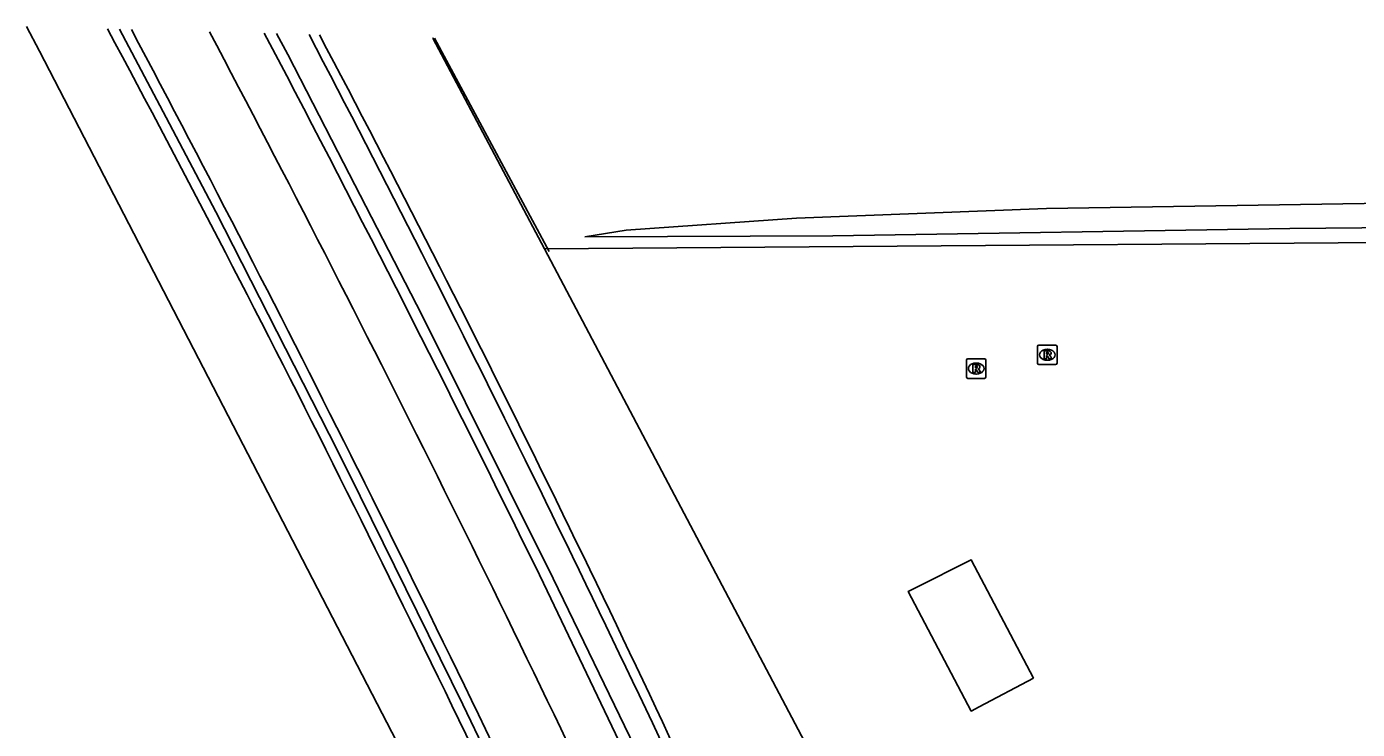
# Model space of a CAD drawing. Extents: x 163010 to 163853, y 382793 to 383982.
# Drawn here: x 163009.7 to 163077.8, y 383946 to 383981.9 of the extents above; entities that cross this region are included whole.
import ezdxf

# ---------------------------------------------------------------- set-up
doc = ezdxf.new("R2010")
doc.units = 0
for name, color, linetype in [('IMGEO_Grasland_overig', 7, 'Continuous'), ('IMGEO_Groenvoorziening', 7, 'Continuous'), ('IMGEO_Hek', 7, 'Continuous'), ('IMGEO_Lijnafwatering', 7, 'Continuous'), ('IMGEO_Muur', 7, 'Continuous'), ('IMGEO_Pand', 7, 'Continuous'), ('IMGEO_Rijbaan_lokaal_gesloten', 7, 'Continuous'), ('IMGEO_Rijbaan_regionaal_gesloten', 7, 'Continuous'), ('IMGEO_Rioolput', 7, 'Continuous'), ('IMGEO_Struiken', 7, 'Continuous')]:
    doc.layers.add(name, color=color, linetype=linetype)

msp = doc.modelspace()

# ---------------------------------------------------------------- linework, layer by layer
at = {"layer": 'IMGEO_Grasland_overig'}
for points in [[(163030.535, 383981.333), (163030.535, 383981.333), (163036.247, 383970.543)], [(163036.247, 383970.543), (163094.915, 383970.999), (163118.509, 383970.897), (163125.854, 383970.697), (163130.778, 383970.367), (163192.198, 383963.657)]]:
    msp.add_lwpolyline(points, dxfattribs=at)
at = {"layer": 'IMGEO_Groenvoorziening'}
msp.add_lwpolyline([(163053.933, 383937.027), (163036.247, 383970.543)], dxfattribs=at)
at = {"layer": 'IMGEO_Hek'}
for points in [[(163030.622, 383981.331), (163036.493, 383970.41)], [(163036.247, 383970.543), (163094.915, 383970.999)]]:
    msp.add_lwpolyline(points, dxfattribs=at)
at = {"layer": 'IMGEO_Lijnafwatering'}
for points in [[(163016.885, 383977.264), (163014.503, 383981.784)], [(163022.535, 383981.558), (163023.103, 383980.486), (163025.667, 383975.514)], [(163025.222, 383961.057), (163019.43, 383972.436), (163016.885, 383977.264)], [(163025.667, 383975.514), (163029.989, 383967.132), (163034.405, 383958.269)], [(163033.269, 383944.705), (163032.061, 383947.238), (163026.237, 383959.064), (163025.222, 383961.057)], [(163034.405, 383958.269), (163036.688, 383953.686), (163040.864, 383945.045), (163042.836, 383940.872)]]:
    msp.add_lwpolyline(points, dxfattribs=at)
at = {"layer": 'IMGEO_Muur'}
msp.add_lwpolyline([(163024.727, 383981.496), (163024.727, 383981.496)], dxfattribs=at)
for centre, radius, start, end in [((162115.709, 383505.699), 1025.547, 27.642884, 27.642905), ((162134.973, 383515.806), 1003.792, 24.766736, 27.641983), ((162268.9, 383582.031), 854.896, 24.486283, 27.857088)]:
    msp.add_arc(centre, radius, start, end, dxfattribs=at)
at = {"layer": 'IMGEO_Pand'}
msp.add_lwpolyline([(163061.273, 383948.575), (163058.494, 383947.11), (163058.088, 383946.896), (163054.864, 383953.018), (163055.172, 383953.174), (163058.077, 383954.644), (163061.273, 383948.575)], dxfattribs=at)
at = {"layer": 'IMGEO_Rijbaan_lokaal_gesloten'}
for points in [[(163021.902, 383981.576), (163022.617, 383980.228)], [(163036.194, 383953.444), (163044.468, 383936.137), (163055.616, 383911.293)]]:
    msp.add_lwpolyline(points, dxfattribs=at)
for centre, radius, start, end in [((162083.619, 383487.651), 1054.425, 26.570119, 27.944181), ((162080.92, 383486.161), 1060.988, 25.079933, 27.840466), ((162068.744, 383479.87), 1077.14, 26.0821, 27.679448), ((162081.437, 383486.424), 1056.926, 25.146751, 26.576723)]:
    msp.add_arc(centre, radius, start, end, dxfattribs=at)
at = {"layer": 'IMGEO_Rijbaan_regionaal_gesloten'}
for points in [[(163009.741, 383981.917), (163010.405, 383980.667), (163029.199, 383944.338), (163044.498, 383910.274)], [(163013.877, 383981.801), (163013.877, 383981.801)]]:
    msp.add_lwpolyline(points, dxfattribs=at)
for centre, radius, start, end in [((162262.037, 383577.664), 853.575, 26.523402, 28.259406), ((162063.431, 383478.267), 1075.665, 25.152139, 26.536451)]:
    msp.add_arc(centre, radius, start, end, dxfattribs=at)
at = {"layer": 'IMGEO_Rioolput'}
for p, q in [((163061.477, 383964.7), (163061.477, 383965.552)), ((163061.552, 383965.626), (163062.404, 383965.626)), ((163061.965, 383965.406), (163061.99, 383965.406)), ((163062.478, 383965.552), (163062.478, 383964.7)), ((163057.837, 383963.996), (163057.837, 383964.848)), ((163057.912, 383964.922), (163058.764, 383964.922)), ((163058.325, 383964.702), (163058.35, 383964.702)), ((163058.838, 383964.848), (163058.838, 383963.996)), ((163062.404, 383964.626), (163061.552, 383964.626)), ((163061.988, 383964.846), (163061.963, 383964.846)), ((163058.764, 383963.922), (163057.912, 383963.922)), ((163058.348, 383964.142), (163058.323, 383964.142))]:
    msp.add_line(p, q, dxfattribs=at)
for points in [[(163061.477, 383964.7), (163061.477, 383965.552)], [(163061.552, 383965.626), (163062.404, 383965.626)], [(163062.066, 383965.324), (163061.814, 383965.326), (163061.814, 383964.926)], [(163061.992, 383965.245), (163061.938, 383965.245), (163061.938, 383965.164)], [(163061.938, 383965.164), (163061.99, 383965.164)], [(163062.478, 383965.552), (163062.478, 383964.7)], [(163057.837, 383963.996), (163057.837, 383964.848)], [(163057.912, 383964.922), (163058.764, 383964.922)], [(163058.426, 383964.62), (163058.174, 383964.622), (163058.174, 383964.222)], [(163058.352, 383964.541), (163058.298, 383964.541), (163058.298, 383964.46)], [(163058.298, 383964.46), (163058.35, 383964.46)], [(163058.838, 383964.848), (163058.838, 383963.996)], [(163062.404, 383964.626), (163061.552, 383964.626)], [(163061.814, 383964.926), (163061.938, 383964.926), (163061.938, 383965.088), (163061.949, 383965.088)], [(163061.996, 383965.059), (163062.067, 383964.926), (163062.207, 383964.926), (163062.142, 383965.052)], [(163058.764, 383963.922), (163057.912, 383963.922)], [(163058.174, 383964.222), (163058.298, 383964.222), (163058.298, 383964.384), (163058.309, 383964.384)], [(163058.356, 383964.355), (163058.427, 383964.222), (163058.567, 383964.222), (163058.502, 383964.348)]]:
    msp.add_lwpolyline(points, dxfattribs=at)
for centre, radius, start, end in [((163061.554, 383965.55), 0.0765, 91.55205, 178.44795), ((163061.554, 383965.55), 0.0765, 91.55205, 178.44795), ((163061.974, 383965.353), 0.19, 274.7715, 282.96867), ((163061.998, 383965.149), 0.0964, 77.00612, 93.18647), ((163062.012, 383965.206), 0.0378, 276.66336, 79.67722), ((163062.065, 383965.214), 0.109, 350.36119, 89.41601), ((163062.063, 383965.214), 0.112, 277.58423, 350.98172), ((163062.047, 383964.999), 0.108, 29.51342, 73.79051), ((163062.402, 383965.55), 0.0765, 1.55205, 88.44795), ((163062.402, 383965.55), 0.0765, 1.55205, 88.44795), ((163057.914, 383964.846), 0.0765, 91.55205, 178.44795), ((163057.914, 383964.846), 0.0765, 91.55205, 178.44795), ((163058.334, 383964.649), 0.19, 274.7715, 282.96867), ((163058.358, 383964.445), 0.0964, 77.00612, 93.18647), ((163058.372, 383964.502), 0.0378, 276.66336, 79.67722), ((163058.425, 383964.51), 0.109, 350.36119, 89.41601), ((163058.423, 383964.51), 0.112, 277.58423, 350.98172), ((163058.762, 383964.846), 0.0765, 1.55205, 88.44795), ((163058.762, 383964.846), 0.0765, 1.55205, 88.44795), ((163061.554, 383964.702), 0.0765, 181.55205, 268.44795), ((163061.554, 383964.702), 0.0765, 181.55205, 268.44795), ((163061.948, 383965.035), 0.0533, 26.02933, 88.69889), ((163062.402, 383964.702), 0.0765, 271.55205, 358.44795), ((163062.402, 383964.702), 0.0765, 271.55205, 358.44795), ((163057.914, 383963.998), 0.0765, 181.55205, 268.44795), ((163057.914, 383963.998), 0.0765, 181.55205, 268.44795), ((163058.308, 383964.331), 0.0533, 26.02933, 88.69889), ((163058.407, 383964.295), 0.108, 29.51342, 73.79051), ((163058.762, 383963.998), 0.0765, 271.55205, 358.44795), ((163058.762, 383963.998), 0.0765, 271.55205, 358.44795)]:
    msp.add_arc(centre, radius, start, end, dxfattribs=at)
for centre, major_axis, ratio, start_param, end_param in [((163061.964, 383965.126), (-0.387, 0.002), 0.722429, 4.712389, 7.853982), ((163061.989, 383965.126), (-0.39, 0.002), 0.717154, 1.570796, 4.712389), ((163058.324, 383964.422), (-0.387, 0.002), 0.722429, 4.712389, 7.853982), ((163058.349, 383964.422), (-0.39, 0.002), 0.717154, 1.570796, 4.712389)]:
    msp.add_ellipse(centre, major_axis=major_axis, ratio=ratio, start_param=start_param, end_param=end_param, dxfattribs=at)
at = {"layer": 'IMGEO_Struiken'}
msp.add_lwpolyline([(163038.313, 383971.161), (163040.429, 383971.497), (163049.144, 383972.118), (163061.939, 383972.612), (163082.529, 383972.942), (163087.86, 383973.902), (163092.131, 383975.037), (163094.356, 383975.474), (163098.074, 383975.864), (163100.205, 383975.929), (163102.585, 383976.458), (163105.383, 383976.637), (163116.317, 383975.582), (163119.558, 383975.4), (163120.996, 383973.831), (163120.659, 383972.264), (163119.447, 383971.548), (163111.417, 383971.759), (163106.742, 383971.764), (163094.619, 383971.778), (163074.399, 383971.584), (163051.008, 383971.216), (163038.313, 383971.161)], dxfattribs=at)

doc.saveas('drawing.dxf')
